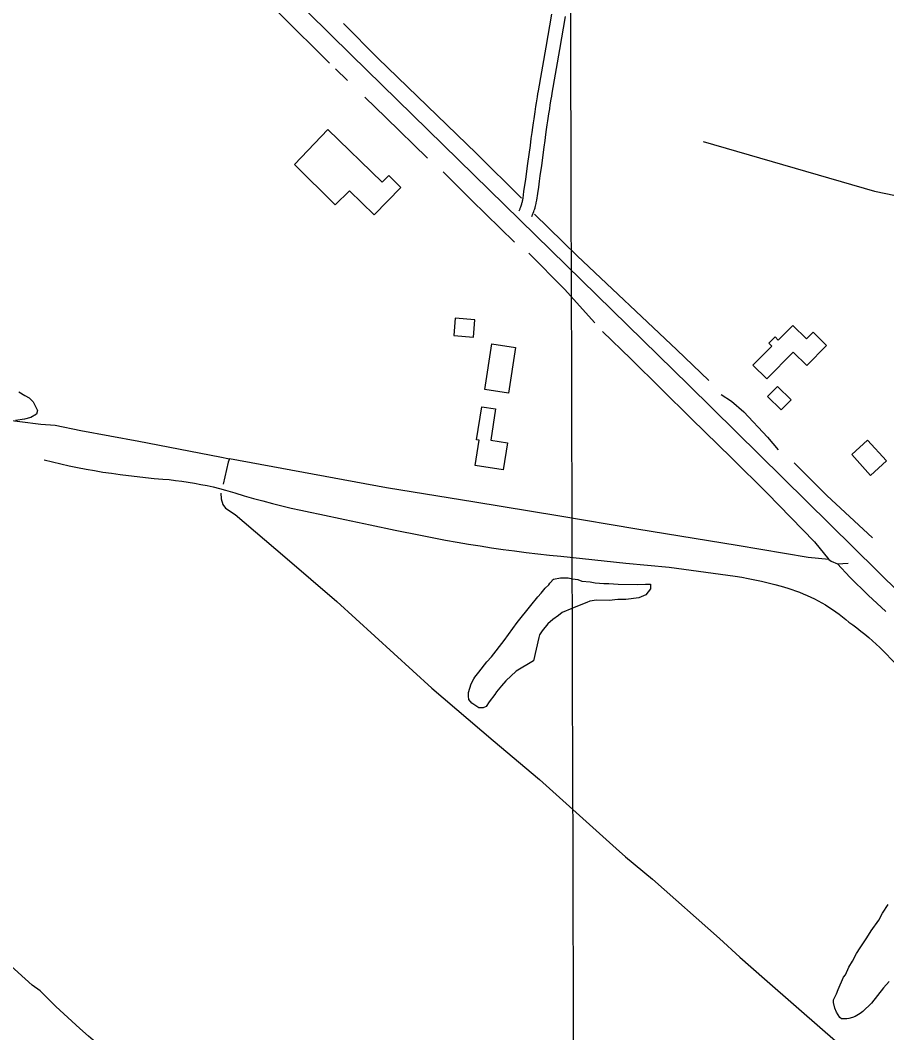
# Model space of a CAD drawing. Extents: x 3355677 to 3393573, y 612928 to 638357.
# Drawn here: x 3379651 to 3381519, y 626937 to 629118 of the extents above; entities that cross this region are included whole.
import ezdxf

# ---------------------------------------------------------------- set-up
doc = ezdxf.new("R2010")
doc.units = 0
for name, color, linetype in [('V-BLDG-OTLN', 7, 'Continuous'), ('V-GRID-MAJR', 7, 'Continuous'), ('V-ROAD-CNTR', 7, 'Continuous'), ('V-SITE-VEGE', 7, 'Continuous'), ('V-TOPO-SHOR', 7, 'Continuous')]:
    doc.layers.add(name, color=color, linetype=linetype)

msp = doc.modelspace()

# ---------------------------------------------------------------- linework, layer by layer
at = {"layer": 'V-BLDG-OTLN'}
for points in [[(3380314.183, 628882.464), (3380430.861, 628768.89), (3380445.236, 628783.517), (3380471.563, 628757.644), (3380413.812, 628698.875), (3380361.023, 628750.5480000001), (3380329.713, 628720.191), (3380241.95, 628807.622)], [(3380631.235699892, 628472.4010285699), (3380588.4317855, 628475.9460214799), (3380585.375791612, 628439.0420952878), (3380628.179706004, 628435.498102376)], [(3381388.822, 628417.0700000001), (3381346.242, 628374.117), (3381317.0700000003, 628403.037), (3381260.043, 628345.511), (3381230.233, 628375.064), (3381271.0270000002, 628416.216), (3381264.647, 628422.5380000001), (3381277.869, 628435.877), (3381284.886, 628428.922), (3381316.468, 628460.779), (3381345.785, 628431.7170000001), (3381359.791, 628445.8470000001)], [(3380652.392, 628322.819), (3380667.383, 628420.775), (3380718.313, 628412.98), (3380703.323, 628315.027)], [(3381261.72543891, 628307.70135797), (3381282.9093965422, 628329.11131515), (3381312.308337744, 628300.0233733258), (3381291.124380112, 628278.6134161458)], [(3380634.803, 628214.486), (3380645.981, 628285.531), (3380675.769, 628280.845), (3380665.179, 628213.532), (3380701.302, 628207.849), (3380692.1580000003, 628149.728), (3380631.965, 628159.198), (3380640.521, 628213.587)], [(3381443.158076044, 628182.199608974), (3381477.369007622, 628213.274546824), (3381517.9579264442, 628168.5906361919), (3381483.7469948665, 628137.5156983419)]]:
    msp.add_lwpolyline(points, close=True, dxfattribs=at)
at = {"layer": 'V-GRID-MAJR'}
msp.add_spline([(3380867.299, 618367.203), (3380850.557, 624425.373), (3380833.806, 630486.627), (3380817.056, 636547.903), (3380817.048, 636550.964)], degree=3, dxfattribs=at)
at = {"layer": 'V-ROAD-CNTR'}
for points in [[(3379351.757, 630038.859), (3379713.3880000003, 629684.586), (3380364.497, 629043.904), (3381091.8200000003, 628331.645), (3382157.223, 627282.367)], [(3380726.265, 628707.34), (3380727.0270000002, 628709.088), (3380727.688, 628710.659), (3380728.29, 628712.137), (3380728.824, 628713.495), (3380729.829, 628716.184), (3380730.644, 628718.509), (3380731.3140000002, 628720.551), (3380731.865, 628722.34), (3380732.321, 628723.909), (3380732.686, 628725.238), (3380733.309, 628727.694), (3380733.717, 628729.475), (3380733.988, 628730.765), (3380734.373, 628732.796), (3380734.711, 628734.857), (3380736.829, 628749.133), (3380738.771, 628762.605), (3380740.556, 628775.25), (3380742.201, 628787.11), (3380745.2430000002, 628809.39), (3380750.523, 628848.426), (3380752.5270000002, 628863.082), (3380754.306, 628875.9130000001), (3380755.889, 628887.142), (3380757.2970000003, 628896.969), (3380758.553, 628905.579), (3380760.802, 628920.6190000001), (3380762.542, 628931.909), (3380763.882, 628940.386), (3380765.946, 628953.068), (3380767.011, 628959.427), (3380768.091, 628965.764), (3380784.413, 629060.428), (3380796.681, 629131.415)], [(3380753.769, 628695.36), (3380754.603, 628697.2760000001), (3380755.406, 628699.181), (3380756.144, 628700.995), (3380756.8340000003, 628702.751), (3380758.039, 628705.968), (3380759.056, 628708.875), (3380759.9020000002, 628711.455), (3380760.607, 628713.738), (3380761.191, 628715.753), (3380761.6920000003, 628717.574), (3380762.473, 628720.654), (3380763.021, 628723.0430000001), (3380763.4080000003, 628724.889), (3380763.917, 628727.5700000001), (3380764.353, 628730.227), (3380766.5130000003, 628744.791), (3380768.471, 628758.3690000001), (3380770.2660000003, 628771.0920000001), (3380771.921, 628783.02), (3380774.969, 628805.35), (3380780.2490000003, 628844.382), (3380782.247, 628858.99), (3380784.018, 628871.759), (3380785.591, 628882.92), (3380786.989, 628892.677), (3380788.231, 628901.1950000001), (3380790.4620000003, 628916.115), (3380792.184, 628927.281), (3380793.504, 628935.634), (3380795.546, 628948.182), (3380796.591, 628954.431), (3380797.659, 628960.694), (3380813.975, 629055.324), (3380826.241, 629126.301)], [(3381123.0122876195, 628856.818904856), (3381492.525574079, 628749.7136044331), (3381829.90727041, 628680.0951591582)], [(3379702.437, 628170.886), (3379720.455, 628166.503), (3379738.525, 628162.338), (3379756.6410000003, 628158.3910000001), (3379774.807, 628154.6680000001), (3379793.0160000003, 628151.164), (3379811.2660000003, 628147.881), (3379829.554, 628144.821), (3379847.88, 628141.985), (3379866.236, 628139.37), (3379884.625, 628136.977), (3379903.041, 628134.809), (3379921.481, 628132.865), (3379939.944, 628131.145), (3379958.427, 628129.65), (3379972.134, 628128.3470000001), (3379985.819, 628126.805), (3379999.475, 628125.027), (3380013.094, 628123.008), (3380026.68, 628120.755), (3380040.224, 628118.265), (3380053.72, 628115.539), (3380067.169, 628112.578), (3380080.563, 628109.383), (3380093.9, 628105.956), (3380113.9050000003, 628099.753), (3380133.977, 628093.775), (3380154.113, 628088.0160000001), (3380174.313, 628082.48)], [(3380174.313, 628082.48), (3380194.571, 628077.17), (3380214.89, 628072.083), (3380235.261, 628067.221), (3380255.686, 628062.584), (3380276.16, 628058.172), (3380296.681, 628053.988), (3380350.813, 628042.233), (3380405.001, 628030.7440000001), (3380459.247, 628019.523), (3380513.5470000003, 628008.5700000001), (3380567.901, 627997.886), (3380592.625, 627993.554), (3380617.381, 627989.417), (3380642.17, 627985.483), (3380666.99, 627981.743), (3380691.838, 627978.202), (3380716.715, 627974.862), (3380741.619, 627971.718), (3380766.545, 627968.773), (3380791.494, 627966.029), (3380816.465, 627963.483), (3380862.989, 627958.294), (3380909.54, 627953.348), (3380956.1180000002, 627948.65), (3381002.718, 627944.199), (3381049.343, 627939.995), (3381191.607, 627920.559), (3381205.974, 627918.085), (3381220.302, 627915.398), (3381234.5870000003, 627912.496), (3381248.826, 627909.381), (3381263.019, 627906.051)], [(3381263.019, 627906.051), (3381277.161, 627902.512), (3381291.247, 627898.76), (3381305.276, 627894.799), (3381313.762, 627892.053), (3381322.18, 627889.102), (3381330.523, 627885.948), (3381338.787, 627882.591), (3381346.967, 627879.036), (3381355.058, 627875.282), (3381363.056, 627871.333), (3381370.957, 627867.1900000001), (3381378.754, 627862.859), (3381386.4420000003, 627858.339), (3381394.019, 627853.633), (3381401.48, 627848.7440000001), (3381408.818, 627843.675), (3381416.0330000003, 627838.43), (3381423.119, 627833.011), (3381430.0700000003, 627827.422), (3381436.882, 627821.665), (3381445.701, 627815.3250000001), (3381454.397, 627808.818), (3381462.969, 627802.148), (3381471.413, 627795.318), (3381479.728, 627788.328), (3381487.91, 627781.183), (3381495.953, 627773.886), (3381503.858, 627766.437), (3381511.62, 627758.841), (3381645.0840000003, 627621.144)]]:
    msp.add_lwpolyline(points, dxfattribs=at)
at = {"layer": 'V-SITE-VEGE'}
for points in [[(3379648.3680000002, 628317.2490000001), (3379661.414, 628309.386), (3379670.122, 628304.879), (3379678.7660000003, 628295.986), (3379681.977, 628290.457), (3379688.367, 628277.21), (3379686.0670000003, 628269.567), (3379673.9, 628262.0650000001), (3379660.701, 628258.963), (3379640.921, 628255.954)], [(3381523.863, 627047.398), (3381511.603, 627033.318), (3381485.928, 627000.786), (3381467.029, 626982.42), (3381461.485, 626978.111), (3381450.43, 626971.688), (3381444.918, 626969.574), (3381437.214, 626967.492), (3381432.815, 626966.457), (3381420.756, 626966.627), (3381417.514, 626969.962), (3381409.9960000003, 626981.033), (3381406.832, 626989.848), (3381403.715, 627001.953), (3381403.79, 627007.434), (3381410.555, 627020.496), (3381413.983, 627030.314), (3381425.3170000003, 627056.4670000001), (3381429.7800000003, 627061.886), (3381436.589, 627078.235), (3381444.447, 627091.281), (3381453.45, 627107.599), (3381461.294, 627119.547), (3381475.855, 627141.2710000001), (3381484.84, 627156.491), (3381501.609, 627179.279), (3381509.5, 627194.517), (3381521.821, 627212.981)]]:
    msp.add_lwpolyline(points, dxfattribs=at)
msp.add_lwpolyline([(3380757.393, 627738.007), (3380719.7970000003, 627715.513), (3380697.579, 627694.997), (3380688.653, 627684.161), (3380677.506, 627671.162), (3380674.139, 627665.729), (3380661.849, 627649.455), (3380655.134, 627639.682), (3380648.511, 627636.487), (3380639.739, 627636.61), (3380624.5330000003, 627646.694), (3380618.063, 627654.46), (3380617.078, 627662.147), (3380617.186, 627669.823), (3380622.931, 627688.379), (3380628.5670000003, 627699.263), (3380630.806, 627702.5210000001), (3380639.731, 627713.359), (3380656.498, 627736.145), (3380666.519, 627746.9670000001), (3380694.421, 627781.658), (3380722.382, 627820.731), (3380751.41, 627857.598), (3380767.02, 627876.015), (3380773.707, 627883.595), (3380782.63, 627894.433), (3380790.412, 627901.998), (3380792.651, 627905.254), (3380797.097, 627909.578), (3380798.242, 627912.848), (3380800.45, 627913.915), (3380815.84, 627916.987), (3380832.284, 627916.754), (3380841.023, 627914.438), (3380853.065, 627913.17), (3380861.787, 627909.758), (3380879.312, 627908.415), (3380890.24, 627906.068), (3380908.861, 627904.708), (3380919.823, 627904.552), (3380939.538, 627903.178), (3380981.194, 627902.588), (3380998.747, 627903.436), (3381009.708, 627903.28), (3381009.569, 627893.415), (3380999.517, 627880.4), (3380984.077, 627874.041), (3380956.612, 627870.0430000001), (3380939.073, 627870.291), (3380920.407, 627868.3640000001), (3380893.003, 627868.751), (3380878.72, 627866.76), (3380872.099, 627863.5650000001), (3380852.258, 627856.17), (3380840.1240000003, 627850.86), (3380819.17, 627842.387), (3380811.404, 627835.917), (3380799.223, 627827.3200000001), (3380788.123, 627817.608), (3380775.847, 627802.433), (3380770.242, 627793.741), (3380769.068, 627788.275)], close=True, dxfattribs=at)
at = {"layer": 'V-TOPO-SHOR'}
msp.add_line((3380356.271, 628988.137), (3380330.577, 629013.626), dxfattribs=at)
for points in [[(3380317.722, 629025.906), (3380212.186, 629130.696), (3380048.825, 629292.138)], [(3380347.768, 629110.978), (3380422.157, 629036.34), (3380634.414, 628831.2170000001), (3380731.782, 628734.834)], [(3380528.858, 628820.979), (3380438.9020000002, 628908.797), (3380393.918, 628952.241)], [(3380716.131, 628639.655), (3380623.4250000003, 628730.304), (3380562.873, 628791.649)], [(3380759.232, 628699.983), (3380851.105, 628610.197), (3381066.194, 628407.8250000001), (3381135.115, 628341.6510000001)], [(3380747.437, 628615.947), (3380824.286, 628539.0650000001), (3380889.755, 628466.279)], [(3380906.296, 628447.811), (3380967.31, 628388.6730000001), (3381098.12, 628259.546), (3381184.159, 628175.027), (3381261.024, 628099.219), (3381363.215, 627994.093), (3381393.788, 627956.479), (3381399.098, 627952.827), (3381412.605, 627947.273), (3381435.508, 627948.738)], [(3379172.447, 628333.051), (3379219.924, 628327.7220000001), (3379245.866, 628325.027), (3379309.063, 628313.47), (3379358.34, 628305.419), (3379394.8910000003, 628298.8960000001), (3379448.438, 628280.86), (3379473.733, 628275.721), (3379529.61, 628266.475), (3379604.5160000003, 628259.532), (3379695.525, 628247.582), (3379726.259, 628245.554), (3379781.742, 628234.475), (3379906.5300000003, 628211.303), (3380081, 628177.194), (3380102.346, 628173.17), (3380099.45, 628165.7660000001), (3380088.542, 628118.462)], [(3381161.7, 628311.4670000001), (3381183.852, 628297.182), (3381210.541, 628274.452), (3381261.928, 628219.7000000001), (3381284.826, 628192.366)], [(3381393.788, 627956.479), (3381349.181, 627960.833), (3381195.992, 627986.265), (3380979.67, 628021.898), (3380809.774, 628050.359), (3380630.586, 628079.881), (3380440.2490000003, 628110.493), (3380102.346, 628173.17)], [(3381318.901, 628164.871), (3381389.616, 628094.015), (3381487.994, 628003.204)], [(3380083.615, 628098.987), (3380084.375, 628086.879), (3380087.924, 628074.733), (3380093.4, 628067.21), (3380114.603, 628052.9500000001), (3380221.265, 627962.105), (3380333.434, 627865.5970000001), (3380538.3200000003, 627679.37), (3380670.731, 627566.757), (3380770.043, 627482.529), (3380935.45, 627334.084), (3380955.668, 627316.117), (3381013.612, 627267.837), (3381157.9080000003, 627140.165), (3381202.001, 627099.524), (3381255.319, 627053.172), (3381385.844, 626938.721), (3381506.2660000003, 626833.7220000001), (3381658.895, 626703.14), (3381822.52, 626560.304), (3381917.1010000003, 626470.561)], [(3381412.605, 627947.273), (3381439.18, 627918.05), (3381478.647, 627879.337), (3381516.308, 627844.372)], [(3380368.109, 626426.727), (3380315.3340000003, 626470.186), (3380263.325, 626517.55), (3380173.348, 626598.198), (3380109.375, 626655.3420000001), (3380072.472, 626688.609), (3380019.035, 626735.638), (3379928.7, 626816.29), (3379873.504, 626864.7660000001), (3379798.247, 626929.1900000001), (3379779.972, 626945.822), (3379727.609, 626993.1900000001), (3379693.919, 627027.123), (3379677.009, 627039.4670000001), (3379623.937, 627087.199)]]:
    msp.add_lwpolyline(points, dxfattribs=at)

doc.saveas('drawing.dxf')
